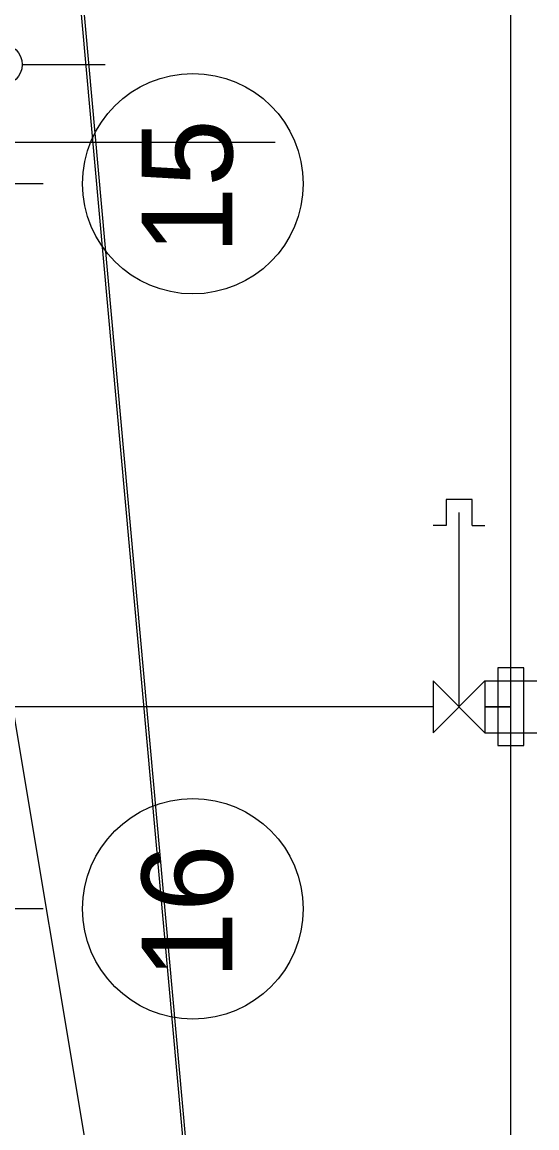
# Model space of a CAD drawing. Extents: x -264205 to -263659, y -1242401 to -1242060.
# Drawn here: x -263792.86 to -263787.89, y -1242184 to -1242173.32 of the extents above; entities that cross this region are included whole.
import ezdxf

# ---------------------------------------------------------------- set-up
doc = ezdxf.new("R2010")
doc.units = 0
for name, color, linetype in [('KFA_SO_10-1_PLACHTY', 7, 'Continuous'), ('OSI_STAVBY_KFA', 7, 'Continuous'), ('SITUACIA_DSP_2D', 7, 'Continuous')]:
    doc.layers.add(name, color=color, linetype=linetype)

msp = doc.modelspace()

# ---------------------------------------------------------------- linework, layer by layer
at = {"layer": 'KFA_SO_10-1_PLACHTY'}
msp.add_lwpolyline([(-263792.74, -1242168.185), (-263792.715, -1242168.173), (-263790.251, -1242195.546), (-263790.271, -1242195.563)], close=True, dxfattribs=at)
msp.add_lwpolyline([(-263790.365, -1242195.417), (-263794.826, -1242168.668), (-263794.862, -1242168.412)], dxfattribs=at)
at = {"layer": 'OSI_STAVBY_KFA'}
for p, q in [((-263792.653, -1242174.882), (-263909.343, -1242174.882)), ((-263792.653, -1242174.882), (-263792.653, -1242174.882)), ((-263792.653, -1242181.882), (-263909.343, -1242181.882)), ((-263792.653, -1242181.882), (-263792.653, -1242181.882))]:
    msp.add_line(p, q, dxfattribs=at)
for centre in [(-263791.21, -1242174.882), (-263791.21, -1242181.882)]:
    msp.add_circle(centre, 1.064, dxfattribs=at)
at = {"layer": 'SITUACIA_DSP_2D'}
for p, q in [((-263788.143, -1242233.636), (-263788.143, -1242082.64)), ((-263792.857, -1242173.732), (-263792.057, -1242173.732)), ((-263795.218, -1242174.482), (-263790.416, -1242174.482)), ((-263788.768, -1242177.932), (-263788.768, -1242178.182)), ((-263788.518, -1242177.932), (-263788.768, -1242177.932)), ((-263788.518, -1242178.182), (-263788.518, -1242177.932)), ((-263788.643, -1242179.932), (-263788.643, -1242178.057)), ((-263788.768, -1242178.182), (-263788.893, -1242178.182)), ((-263788.518, -1242178.182), (-263788.393, -1242178.182)), ((-263788.268, -1242179.557), (-263788.268, -1242180.307)), ((-263788.018, -1242179.557), (-263788.268, -1242179.557)), ((-263788.018, -1242180.307), (-263788.018, -1242179.557)), ((-263788.893, -1242179.682), (-263788.893, -1242180.182)), ((-263788.393, -1242180.182), (-263788.893, -1242179.682)), ((-263788.893, -1242180.182), (-263788.393, -1242179.682)), ((-263788.393, -1242179.682), (-263788.393, -1242180.182)), ((-263788.393, -1242179.682), (-263787.893, -1242179.682)), ((-263788.893, -1242179.932), (-263800.593, -1242179.932)), ((-263788.143, -1242179.932), (-263788.393, -1242179.932)), ((-263788.393, -1242179.932), (-263788.143, -1242179.932)), ((-263788.393, -1242180.182), (-263787.893, -1242180.182)), ((-263788.268, -1242180.307), (-263788.018, -1242180.307))]:
    msp.add_line(p, q, dxfattribs=at)
msp.add_circle((-263793.057, -1242173.732), 0.2, dxfattribs=at)

# ---------------------------------------------------------------- texts
at = {"layer": 'OSI_STAVBY_KFA'}
for s, p in [('15', (-263790.829, -1242175.562)), ('16', (-263790.829, -1242182.562))]:
    msp.add_text(s, height=0.875, rotation=90, dxfattribs=at).set_placement(p)

doc.saveas('drawing.dxf')
